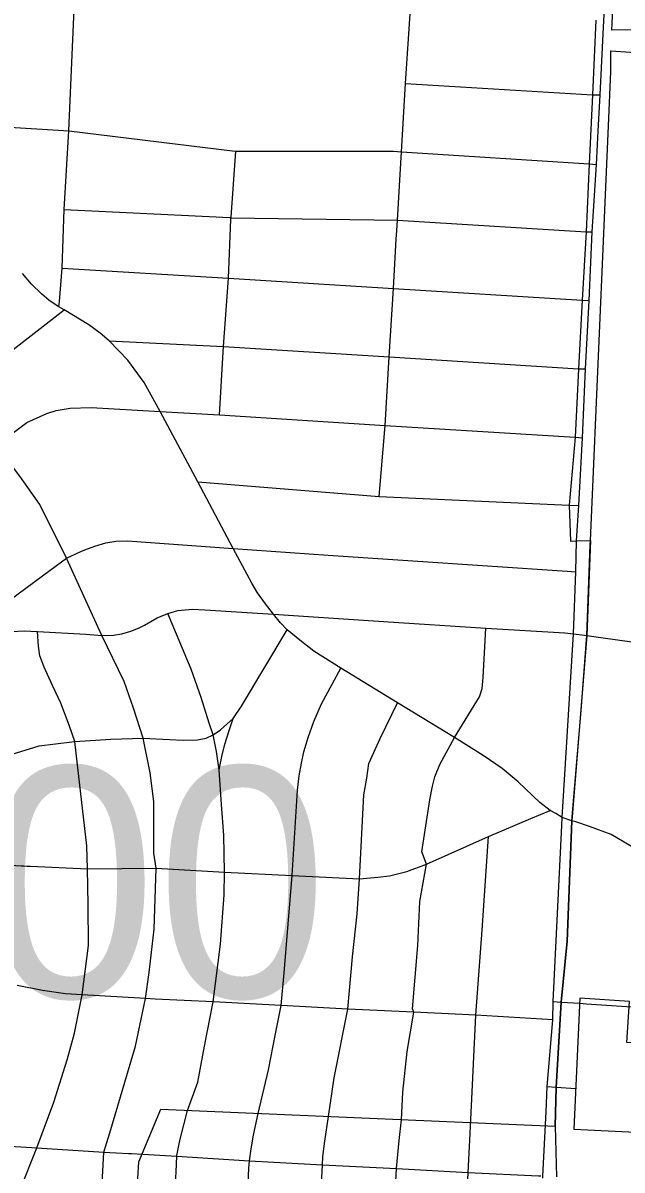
# Model space of a CAD drawing. Extents: x 1729596 to 1934326, y 644115 to 911751.
# Drawn here: x 1812216 to 1815079, y 725942 to 731420 of the extents above; entities that cross this region are included whole.
import ezdxf

# ---------------------------------------------------------------- set-up
doc = ezdxf.new("R2010")
doc.units = 0
for name, color, linetype in [('Default', 7, 'Continuous'), ('GM_X_City_Street', 7, 'Continuous'), ('GM_X_Corporation', 7, 'Continuous'), ('GM_X_Township', 7, 'Continuous'), ('GM_X_Township_Road', 7, 'Continuous')]:
    doc.layers.add(name, color=color, linetype=linetype)

msp = doc.modelspace()

# ---------------------------------------------------------------- linework, layer by layer
at = {"layer": 'GM_X_City_Street'}
for points in [[(1812387.9, 730064.2), (1812391, 730089.2), (1812402.7, 730249.1), (1812413.2, 730528.9), (1812435.6, 730905.3), (1812466, 731596.3), (1812509.4, 732420.1), (1812551.2, 733147.8), (1812554.6, 733210.9), (1812611, 734176.1), (1812616.6, 734209.4)], [(1814965.5, 730904), (1814974.4, 731076.2), (1814992.1, 731432.4), (1815034.2, 732176.6)], [(1814002.8, 730428.7), (1814006.5, 730478.1), (1814024.8, 730804.5), (1814044.8, 731130.4), (1814068.3, 731487.2)], [(1814044.8, 731130.4), (1814937.1, 731076.2), (1814974.4, 731076.2)], [(1810240.6, 731033), (1811477.9, 730967.2), (1811755.1, 730948.7), (1812100.6, 730926.1), (1812435.6, 730905.3), (1813230.1, 730807.5), (1813233.7, 730807.3), (1813987.4, 730807.1), (1814024.8, 730804.5), (1814921.5, 730747.2), (1814957.3, 730744.9)], [(1814791.4, 727587.7), (1814793.3, 727625.8), (1814846.8, 728503.3), (1814858.1, 728798.4), (1814861.3, 728946.6), (1814872, 729115.3), (1814890.2, 729438.9), (1814905, 729768.9), (1814922.1, 730095), (1814936.7, 730422), (1814957.3, 730744.9), (1814965.5, 730904)], [(1813210.3, 730493.1), (1813233.7, 730807.3)], [(1812413.2, 730528.9), (1813203.9, 730490.5), (1813210.1, 730490.2), (1814006.5, 730478.1), (1814906.8, 730422.9), (1814936.7, 730422)], [(1813155.3, 729549.4), (1813174.4, 729874.3), (1813197.6, 730202), (1813209.5, 730481.5), (1813210.1, 730490.2), (1813210.3, 730493.1)], [(1813918.9, 729158.9), (1813946.7, 729498.1), (1813965.8, 729826.2), (1813986.6, 730151.7), (1813999.6, 730387.8), (1814002.8, 730428.7)], [(1812402.7, 730249.1), (1813197.6, 730202), (1813986.6, 730151.7), (1814888, 730096), (1814922.1, 730095)], [(1814857.8, 727604.8), (1814839.4, 727610.8), (1814793.3, 727625.8), (1814762, 727644.9), (1814736, 727658.8), (1814686.5, 727697), (1814582.3, 727796.8), (1814506.8, 727859.3), (1814415.4, 727921.5), (1814277.7, 728007.7), (1814006, 728172.7), (1813734.3, 728338.5), (1813606.6, 728420.9), (1813539, 728472.2), (1813478.2, 728522.5), (1813447.4, 728555), (1813414, 728597.2), (1813374.5, 728646.6), (1813337.5, 728698.7), (1813309.8, 728745.6), (1813220.2, 728909.7), (1813052, 729229.1), (1812872.3, 729565), (1812795.9, 729703.9), (1812716.9, 729809.8), (1812628.4, 729901.8), (1812584.1, 729939.2), (1812530.3, 729979.1), (1812412.2, 730050.3), (1812387.9, 730064.2), (1812341, 730095.4), (1812303.7, 730126.7), (1812257.3, 730172.7), (1812214.3, 730223)], [(1811426.5, 729299), (1811901.5, 729654.1), (1812412.2, 730050.3)], [(1812628.4, 729901.8), (1813174.4, 729874.3), (1813965.8, 729826.2), (1814870.6, 729768.3), (1814905, 729768.9)], [(1810954.1, 728888.6), (1811026.6, 728962.4), (1811114.6, 729034.9), (1811198, 729079.7), (1811289.1, 729126), (1811372.5, 729150.7), (1811516, 729175.4), (1811655, 729187.8), (1811739.9, 729198.6), (1811908.1, 729263.4), (1812088.5, 729404.2), (1812234.2, 729511.7), (1812330.2, 729554.8), (1812374.9, 729569.7), (1812441.1, 729581.3), (1812541.6, 729584.1), (1812872.3, 729565), (1813155.3, 729549.4), (1813946.7, 729498.1), (1814855.6, 729442.7), (1814890.2, 729438.9)], [(1812424.6, 728864.5), (1812297.1, 729121.1), (1812201.1, 729255.2), (1812088.5, 729404.2), (1812064.7, 729436)], [(1813052, 729229.1), (1813918.9, 729158.9), (1814826.9, 729117.9), (1814872, 729115.3)], [(1812511.6, 728903.8), (1812558.6, 728921.9), (1812611.8, 728937.1), (1812660.5, 728946.2), (1812715.2, 728947.8), (1813220.2, 728909.7), (1813675.2, 728878.4), (1814816.4, 728801.9), (1814858.1, 728798.4)], [(1812032.4, 728553.8), (1812039.2, 728581.2), (1812345.4, 728806.4), (1812424.6, 728864.5), (1812491.7, 728896), (1812511.6, 728903.8)], [(1812550.4, 725037.5), (1812601.8, 726027.8), (1812631.3, 726120.7), (1812753.8, 726534.7), (1812801.2, 726760.9), (1812819.8, 726885.2), (1812843.7, 727092), (1812853.1, 727383.9), (1812840.9, 727455.3), (1812841.5, 727702.1), (1812824, 727839), (1812790.5, 728004), (1812744.9, 728148.5), (1812699.3, 728274.8), (1812593.6, 728495.3), (1812424.6, 728864.5)], [(1812163.1, 728513.5), (1812221.7, 728516.6), (1812285.6, 728514.3), (1812516.8, 728501.4), (1812593.6, 728495.3), (1812649.1, 728496), (1812688.6, 728503.7), (1812732, 728515.8), (1812767.7, 728530.3), (1812796.6, 728544.7), (1812856.7, 728578.9), (1812907.6, 728599.5), (1812955.6, 728613.6), (1813026.8, 728621.4), (1813085.8, 728618), (1813414, 728597.2), (1813939.1, 728562.4), (1814428, 728530.1), (1814805.2, 728507.6), (1814846.8, 728503.3)], [(1813002.8, 726226.6), (1813051.2, 726362.1), (1813083.3, 726534.7), (1813124.4, 726745.3), (1813160.2, 727020.4), (1813177.6, 727256), (1813179.4, 727365.3), (1813175.8, 727540.9), (1813164.8, 727687.4), (1813154, 727853.5), (1813141.1, 727940.9), (1813124.7, 728020.8), (1813106.1, 728076.3), (1813067.3, 728199.5), (1813020.2, 728334.8), (1812907.6, 728599.5)], [(1812134.4, 725675.9), (1812201.6, 725844.6), (1812281.5, 726048.6), (1812364, 726266.5), (1812426.9, 726468.7), (1812461.5, 726595.3), (1812498.1, 726779.5), (1812528.4, 727015), (1812528.3, 727209.9), (1812523.6, 727380.1), (1812520.5, 727490.8), (1812482.1, 727835.8), (1812463.5, 727988.8), (1812436.2, 728067.1), (1812396.6, 728172.1), (1812356.3, 728256.5), (1812316.8, 728343.2), (1812297, 728398), (1812289.4, 728444.3), (1812285.6, 728514.3)], [(1812449.8, 727987.1), (1812463.5, 727988.8), (1812635.4, 727999.3), (1812790.5, 728004), (1812916.8, 727998), (1812982.2, 727994.9), (1813050.6, 727996.4), (1813091.7, 728004.8), (1813124.7, 728020.8), (1813160.1, 728045.1), (1813220.2, 728099.1), (1813259.7, 728156.9), (1813478.2, 728522.5)], [(1814024.5, 726182.3), (1814031.9, 726313.9), (1814052.7, 726508.7), (1814084.2, 726696.7), (1814077.4, 726711.5), (1814103.5, 727014.7), (1814112.2, 727225.5), (1814145.2, 727402.5), (1814122.7, 727462.4), (1814160.5, 727710.9), (1814173.5, 727775.1), (1814183.9, 727820.2), (1814208.2, 727878.4), (1814277.7, 728007.7), (1814397.4, 728201.8), (1814411.1, 728241.3), (1814415.6, 728294.5), (1814428, 728530.1)], [(1814846.8, 728503.3), (1814899.1, 728496.4)], [(1814899.1, 728496.4), (1814910.5, 728494.9), (1814989.3, 728484.1), (1815114.8, 728467.1), (1815211.4, 728446.8), (1815309.8, 728419.6), (1815379.3, 728395.9), (1815457.3, 728362), (1815548.9, 728329.8), (1815666.3, 728304.4), (1815943.7, 728268.2), (1816471, 728247.3), (1817194.8, 728196.2), (1817237.9, 728192.9)], [(1813340.5, 726212.7), (1813389.6, 726420.3), (1813422.6, 726593.1), (1813450.1, 726728.6), (1813464.8, 726884.4), (1813503.1, 727349.4), (1813528.2, 727756.1), (1813536.5, 727824.6), (1813547.2, 727885.4), (1813558.6, 727940.1), (1813578.4, 728008.6), (1813605.8, 728084.6), (1813642.2, 728168.3), (1813734.3, 728338.5)], [(1813675.6, 726197.9), (1813702.7, 726382.1), (1813768.5, 726710), (1813791.1, 726960.7), (1813813.6, 727166.4), (1813824.2, 727333.5), (1813845.4, 727734.1), (1813858.7, 727813.7), (1813869.3, 727884.3), (1813922.6, 728003.1), (1814006, 728172.7)], [(1813154, 727853.5), (1813166.2, 727917.3), (1813180.7, 727976.7), (1813201.2, 728042), (1813220.2, 728099.1)], [(1811114.3, 727454.5), (1811115.3, 727455.4), (1811241.5, 727545.8), (1811342.5, 727614.2), (1811417.9, 727660.8), (1811515, 727712.1), (1811616.4, 727764.4), (1811813.5, 727828.2), (1811818.5, 727829.8), (1812082.7, 727907.7), (1812122.9, 727915.6), (1812293.2, 727967.5), (1812449.8, 727987.1)], [(1812219.7, 727394.8), (1812236.4, 727393.8), (1812252.4, 727392.9), (1812523.6, 727380.1), (1812853.1, 727383.9), (1813179.4, 727365.3), (1813503.1, 727349.4), (1813824.2, 727333.5), (1813911.7, 727341.5), (1813967.4, 727346.8), (1814049.7, 727368), (1814145.2, 727402.5), (1814440.6, 727534.5), (1814643.7, 727620.5), (1814736, 727658.8)], [(1817022.3, 725800.3), (1817024.2, 725838.5), (1817023.3, 725930.5), (1817012, 726020.8), (1816994.7, 726096.3), (1816957.6, 726190.3), (1816908.5, 726288.2), (1816875.7, 726341.1), (1816837.5, 726390.5), (1816800.2, 726430.5), (1816773.3, 726458.3), (1816743.3, 726483.3), (1816699.5, 726517.3), (1816554.6, 726613.6), (1815795.9, 727074.6), (1815124, 727487.8), (1815027.3, 727544.1), (1814923.3, 727583.5), (1814857.8, 727604.8)], [(1814715.9, 726219.9), (1814721.7, 726340.8), (1814747.5, 726659.6), (1814749.1, 726746.6), (1814791.4, 727587.7)], [(1814353.5, 726116.3), (1814380.5, 726682.6), (1814410.2, 727088.3), (1814440.6, 727534.5)], [(1811452.1, 727153.8), (1811503.8, 727198), (1811581.5, 727264.5), (1811662.2, 727314.8), (1811733, 727351.3), (1811805.5, 727380.8), (1811906.2, 727405.1), (1811964.3, 727416.4), (1812027.8, 727405.6), (1812206.7, 727395.5), (1812219.7, 727394.8)], [(1812848, 726758.6), (1812801.2, 726760.9), (1812498.1, 726779.5), (1812418.8, 726784.2), (1812310, 726800.5), (1812188, 726823.8)], [(1814747.5, 726659.6), (1814380.5, 726682.6), (1814084.2, 726696.7), (1813768.5, 726710), (1813450.1, 726728.6), (1813124.4, 726745.3), (1812848, 726758.6)], [(1814749.1, 726746.6), (1814787.8, 726744.2), (1814876.8, 726738.6), (1814909.8, 726736.4)], [(1814721.7, 726340.8), (1814763.5, 726338), (1814857.6, 726331.8)], [(1812951.3, 726011.4), (1812966.4, 726083.4), (1813002.8, 726226.6)], [(1813185.5, 723798.4), (1813251.8, 724975), (1813252.9, 725000.2), (1813295.5, 725950.9), (1813298.8, 725987), (1813306.6, 726044.3), (1813317.6, 726109.1), (1813340.5, 726212.7)], [(1813535.6, 723637.6), (1813615.3, 724925.3), (1813615.9, 724979.6), (1813621.6, 725527.5), (1813646.5, 725933.2), (1813647.8, 725967.9), (1813649.5, 726007.8), (1813659.1, 726079.9), (1813675.6, 726197.9)], [(1813892.2, 723609), (1813982.7, 724889.7), (1813984.1, 724943.3), (1813992.4, 725796), (1814001.1, 725949.7), (1814014.1, 726084.2), (1814024.5, 726182.3)], [(1814700.5, 725904.1), (1814701, 725913.9), (1814715.9, 726219.9)], [(1811890.5, 726077.8), (1811949.6, 726069.2), (1812281.5, 726048.6), (1812601.8, 726027.8), (1812719.9, 726021.7), (1812735.2, 726020.8)], [(1814293.9, 724935.6), (1814343.1, 725930.6), (1814353.5, 726116.3)], [(1812735.2, 726020.8), (1812950.7, 726008.7), (1813298.8, 725987), (1813647.8, 725967.9), (1814001.1, 725949.7), (1814343.1, 725930.6), (1814679.3, 725914.8), (1814690.5, 725914.3)], [(1812897.4, 725016.9), (1812947.3, 725934), (1812950.7, 726008.7), (1812951.3, 726011.4)]]:
    msp.add_lwpolyline(points, dxfattribs=at)
at = {"layer": 'GM_X_Corporation'}
msp.add_lwpolyline([(1812713, 725026.6), (1812769.8, 725981.2), (1812875, 726233), (1814758.9, 726151.7), (1814763.5, 726338.1), (1814787.8, 726744.2), (1814816, 727035.4), (1814839.4, 727610.8), (1814884.3, 728136.4), (1814910.5, 728494.9), (1814925.9, 728927.7), (1814927.8, 728948.3), (1815013.6, 730928), (1815025, 731186.5), (1815026.1, 731286.4), (1815260.6, 731270.6), (1815257.2, 731157.6), (1815868.4, 731109.9), (1815880, 731418.7), (1815636, 731397.2), (1815409.2, 731387.5), (1815030.3, 731386.2), (1815031.6, 731417), (1815066.6, 732239)], dxfattribs=at)
msp.add_lwpolyline([(1814848.4, 726138.4), (1815898.9, 726086.5), (1815908.3, 726245.3), (1815923.3, 726245.3), (1815937.3, 726479.8), (1816000.7, 726478.4), (1816013.1, 726688.1), (1815393.6, 726729.9), (1815380.4, 726529.3), (1815101.3, 726550.8), (1815114.2, 726747.5), (1814877.9, 726763.1)], close=True, dxfattribs=at)
at = {"layer": 'GM_X_Township'}
msp.add_lwpolyline([(1814953.8, 731433.9), (1814937.1, 731076.2), (1814921.5, 730747.2), (1814906.8, 730422.9), (1814888, 730096), (1814870.7, 729768.3), (1814855.6, 729442.7), (1814826.9, 729117.9), (1814833, 728946), (1814861.2, 728946.6), (1814927.8, 728948.3), (1814910.5, 728494.9), (1814839.4, 727610.8), (1814816, 727035.4), (1814787.8, 726744.2), (1814763.5, 726338.1), (1814758.9, 726151.7), (1814766.5, 725909.9)], dxfattribs=at)
at = {"layer": 'GM_X_Township_Road'}
msp.add_lwpolyline([(1814909.8, 726736.4), (1815124.1, 726721.8)], dxfattribs=at)

# ---------------------------------------------------------------- texts
at = {"layer": 'Default'}
msp.add_text('12.00', height=1100, dxfattribs=at).set_placement((1809991.6, 726767.2))

doc.saveas('drawing.dxf')
